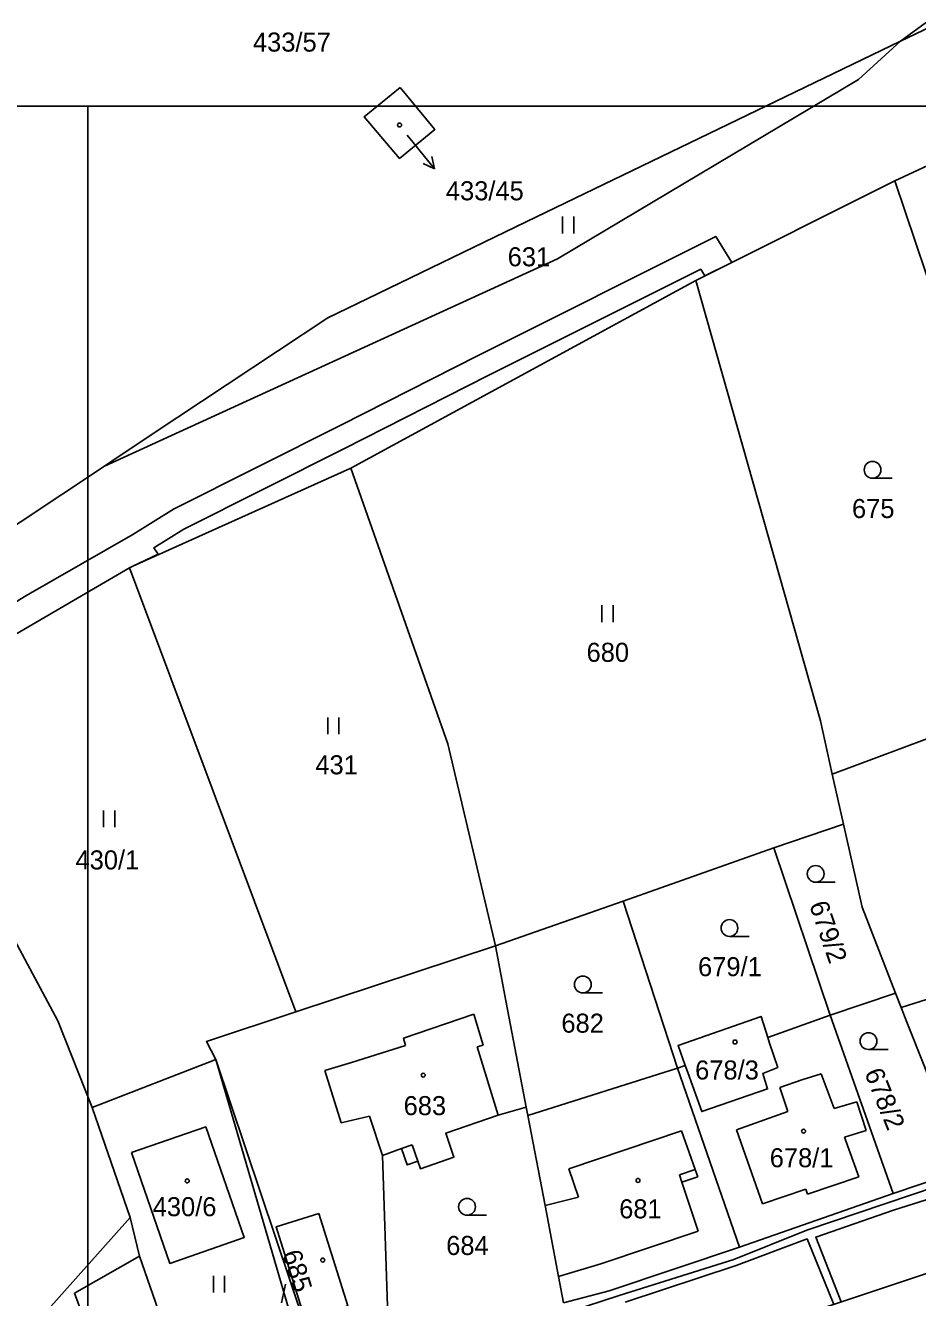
# Model space of a CAD drawing. Extents: x -869103 to -863415, y -1015889 to -1012477.
# Drawn here: x -866880.6 to -866800.9, y -1013106.3 to -1012992.8 of the extents above; entities that cross this region are included whole.
import ezdxf

# ---------------------------------------------------------------- set-up
doc = ezdxf.new("R2010")
doc.units = 0
for name, color, linetype in [('Hranice parcel', 7, 'Continuous'), ('ML1000', 7, 'Continuous'), ('Parcelní čísla', 7, 'Continuous'), ('Pop  PČ popisy', 7, 'Continuous'), ('Vnitřní kresba', 7, 'Continuous'), ('Věcná břemena k části', 7, 'Continuous'), ('Značky budov', 7, 'Continuous'), ('Značky kultur', 7, 'Continuous')]:
    doc.layers.add(name, color=color, linetype=linetype)

msp = doc.modelspace()

# ---------------------------------------------------------------- linework, layer by layer
at = {"layer": 'Hranice parcel'}
for p, q in [((-866802.97, -1013006.65), (-866777.93, -1012995.15)), ((-866802.97, -1013006.65), (-866820.74, -1013015.57)), ((-866798.02, -1013021.38), (-866802.97, -1013006.65)), ((-866820.74, -1013015.57), (-866851.52, -1013032.32)), ((-866856.42, -1013080.84), (-866871.27, -1013041.21)), ((-866808.56, -1013059.61), (-866788.59, -1013052.17)), ((-866808.56, -1013059.61), (-866807.55, -1013064.08)), ((-866807.55, -1013064.08), (-866813.75, -1013066.19)), ((-866807.55, -1013064.08), (-866805.88, -1013071.48)), ((-866813.75, -1013066.19), (-866827.22, -1013070.95)), ((-866808.73, -1013081.12), (-866813.75, -1013066.19)), ((-866838.61, -1013074.94), (-866827.22, -1013070.95)), ((-866827.22, -1013070.95), (-866822.37, -1013085.87)), ((-866805.88, -1013071.48), (-866802.89, -1013079.15)), ((-866856.42, -1013080.84), (-866838.61, -1013074.94)), ((-866802.39, -1013080.44), (-866785.13, -1013074.95)), ((-866802.89, -1013079.15), (-866808.73, -1013081.12)), ((-866802.89, -1013079.15), (-866802.39, -1013080.44)), ((-866802.39, -1013080.44), (-866801.88, -1013081.76)), ((-866808.73, -1013081.12), (-866814.3, -1013083.13)), ((-866803.12, -1013097.04), (-866808.73, -1013081.12)), ((-866874.6, -1013089.36), (-866863.58, -1013085.08)), ((-866853.2, -1013120.57), (-866863.58, -1013085.08)), ((-866852.02, -1013119.46), (-866863.58, -1013085.08)), ((-866822.37, -1013085.87), (-866835.72, -1013090.08)), ((-866821.67, -1013085.63), (-866822.37, -1013085.87)), ((-866822.37, -1013085.87), (-866816.82, -1013101.82)), ((-866874.6, -1013089.36), (-866871.23, -1013099.18)), ((-866835.86, -1013089.35), (-866835.72, -1013090.08)), ((-866803.12, -1013097.04), (-866797.11, -1013095)), ((-866816.82, -1013101.82), (-866803.12, -1013097.04)), ((-866871.23, -1013099.18), (-866878.79, -1013107.65)), ((-866809.88, -1013107.42), (-866792.49, -1013101.63))]:
    msp.add_line(p, q, dxfattribs=at)
for points in [[(-866854.13, -1012940.74), (-866833.25, -1012952.02), (-866796.4, -1012973.9), (-866794.01, -1012978.29), (-866795.62, -1012989.18), (-866802.47, -1012994.2)], [(-866802.47, -1012994.2), (-866794.26, -1012990.24), (-866793.81, -1012987.85), (-866793.64, -1012986.99), (-866793.45, -1012985.97)], [(-866873.52, -1013032.12), (-866833.08, -1013013.63), (-866806.22, -1012997.63), (-866802.47, -1012994.2)], [(-866802.47, -1012994.2), (-866834.94, -1013009.88), (-866850.93, -1013017.6), (-866853.57, -1013018.88), (-866867.05, -1013027.82), (-866872.28, -1013031.3), (-866873.52, -1013032.12)], [(-866847.12, -1012998.33), (-866850.32, -1013000.95), (-866847.17, -1013004.66), (-866844.02, -1013002.07), (-866847.12, -1012998.33)], [(-866820.74, -1013015.57), (-866809.6, -1013054.87), (-866808.56, -1013059.61)], [(-866921.96, -1013064.27), (-866905.2, -1013053.15), (-866888.59, -1013042.12), (-866873.52, -1013032.12)], [(-866851.52, -1013032.32), (-866870.98, -1013041.04), (-866871.27, -1013041.21)], [(-866838.61, -1013074.94), (-866842.86, -1013056.91), (-866851.52, -1013032.32)], [(-866871.27, -1013041.21), (-866882.13, -1013047.54), (-866892.66, -1013053.66)], [(-866892.66, -1013053.66), (-866877.69, -1013081.62), (-866874.6, -1013089.36)], [(-866838.61, -1013074.94), (-866837.65, -1013080), (-866835.86, -1013089.35)], [(-866863.58, -1013085.08), (-866864.41, -1013083.49), (-866856.42, -1013080.84)], [(-866821.67, -1013085.63), (-866822.31, -1013083.83), (-866814.9, -1013081.24), (-866814.3, -1013083.13)], [(-866801.88, -1013081.76), (-866800.32, -1013085.72), (-866799.73, -1013087.28), (-866797.11, -1013095)], [(-866814.3, -1013083.13), (-866814.14, -1013083.64), (-866813.42, -1013085.79), (-866814.76, -1013086.32), (-866814.33, -1013087.71), (-866820.2, -1013089.73), (-866821.44, -1013086.25), (-866821.67, -1013085.63)], [(-866847.94, -1013116.11), (-866848.71, -1013093.64), (-866846.99, -1013093.04), (-866846.49, -1013094.49), (-866845.55, -1013094.16), (-866845.31, -1013094.84), (-866842.32, -1013093.8), (-866843.05, -1013091.67), (-866838.38, -1013090.05), (-866835.86, -1013089.35)], [(-866835.72, -1013090.08), (-866834.19, -1013098.12), (-866832.98, -1013104.46), (-866832.54, -1013106.8)], [(-866871.1, -1013093.38), (-866864.48, -1013091.1), (-866861.03, -1013100.97), (-866867.67, -1013103.29), (-866871.1, -1013093.38)], [(-866871.23, -1013099.18), (-866870.38, -1013102.65), (-866868, -1013109.49)], [(-866854.38, -1013098.83), (-866851.8, -1013107.07), (-866855.61, -1013108.32), (-866858.19, -1013100.02), (-866854.38, -1013098.83)], [(-866832.54, -1013106.8), (-866828.47, -1013105.73), (-866816.82, -1013101.82)]]:
    msp.add_lwpolyline(points, dxfattribs=at)
at = {"layer": 'ML1000'}
for points in [[(-867500, -1013000), (-866875, -1013000), (-866875, -1013500), (-867500, -1013500)], [(-866875, -1013000), (-866250, -1013000), (-866250, -1013500), (-866875, -1013500)]]:
    msp.add_lwpolyline(points, close=True, dxfattribs=at)
at = {"layer": 'Pop  PČ popisy'}
for p, q in [((-866846.49, -1013002.59), (-866845.95, -1013003.25)), ((-866845.95, -1013003.25), (-866844.06, -1013005.58)), ((-866844.06, -1013005.58), (-866844.3, -1013004.49)), ((-866844.06, -1013005.58), (-866845.08, -1013005.12)), ((-866857.35, -1013105.13), (-866857.72, -1013106.81))]:
    msp.add_line(p, q, dxfattribs=at)
at = {"layer": 'Vnitřní kresba'}
for p, q in [((-866846.83, -1013083.18), (-866840.55, -1013081.03)), ((-866840.55, -1013081.03), (-866839.71, -1013083.8)), ((-866851.46, -1013085.34), (-866846.63, -1013083.84)), ((-866846.63, -1013083.84), (-866846.83, -1013083.18)), ((-866839.71, -1013083.8), (-866840.24, -1013083.96)), ((-866840.24, -1013083.96), (-866838.38, -1013090.05)), ((-866851.46, -1013085.34), (-866853.85, -1013086.08)), ((-866853.85, -1013086.08), (-866852.4, -1013090.73)), ((-866813.22, -1013087.59), (-866811.28, -1013086.89)), ((-866811.28, -1013086.89), (-866809.53, -1013086.35)), ((-866809.53, -1013086.35), (-866808.39, -1013089.47)), ((-866812.52, -1013089.73), (-866813.22, -1013087.59)), ((-866817.11, -1013091.36), (-866812.52, -1013089.73)), ((-866808.39, -1013089.47), (-866806.37, -1013088.85)), ((-866806.37, -1013088.85), (-866805.51, -1013091.41)), ((-866852.4, -1013090.73), (-866849.87, -1013090.15)), ((-866849.87, -1013090.15), (-866848.71, -1013093.64)), ((-866832.06, -1013094.83), (-866822, -1013091.45)), ((-866820.78, -1013094.9), (-866822, -1013091.45)), ((-866817.11, -1013091.36), (-866814.77, -1013097.96)), ((-866805.51, -1013091.41), (-866807.46, -1013092.03)), ((-866846.99, -1013093.04), (-866846.05, -1013092.71)), ((-866846.05, -1013092.71), (-866845.55, -1013094.16)), ((-866807.46, -1013092.03), (-866806.18, -1013095.55)), ((-866832.06, -1013094.83), (-866831.21, -1013097.37)), ((-866820.78, -1013094.9), (-866822.19, -1013095.37)), ((-866822.19, -1013095.37), (-866821.98, -1013096.02)), ((-866820.56, -1013095.55), (-866820.78, -1013094.9)), ((-866821.98, -1013096.02), (-866820.56, -1013095.55)), ((-866820.51, -1013100.39), (-866821.98, -1013096.02)), ((-866810.76, -1013097.1), (-866806.18, -1013095.55)), ((-866831.21, -1013097.37), (-866834.19, -1013098.12)), ((-866814.77, -1013097.96), (-866810.9, -1013096.66)), ((-866810.9, -1013096.66), (-866810.76, -1013097.1)), ((-866829.21, -1013103.31), (-866820.51, -1013100.39)), ((-866870.38, -1013102.65), (-866876.18, -1013105.95)), ((-866832.98, -1013104.46), (-866829.21, -1013103.31)), ((-866876.18, -1013105.95), (-866874.59, -1013110.27))]:
    msp.add_line(p, q, dxfattribs=at)
at = {"layer": 'Věcná břemena k části'}
for points in [[(-866882.13, -1013047.54), (-866871.27, -1013041.21), (-866870.98, -1013041.04), (-866868.73, -1013039.97), (-866869.1, -1013039.41), (-866866.42, -1013037.74), (-866852.15, -1013030.58), (-866839.27, -1013024.03), (-866820.29, -1013014.55), (-866819.91, -1013015.15), (-866817.52, -1013013.96), (-866818.95, -1013011.62), (-866840.17, -1013022.25), (-866852.41, -1013028.47), (-866867.36, -1013035.98), (-866870.99, -1013038.23), (-866880.54, -1013043.69), (-866891.66, -1013050.5)], [(-866807.74, -1013106.71), (-866810.02, -1013100.94), (-866803.08, -1013098.53), (-866796.77, -1013096.55), (-866787.18, -1013093.34), (-866767.95, -1013086.53), (-866758.12, -1013083.1), (-866756.32, -1013088.58), (-866757.09, -1013088.81), (-866756.9, -1013089.8), (-866756.32, -1013089.62), (-866718.1, -1013077.4), (-866702.55, -1013071.5)], [(-866796.9, -1013095.62), (-866810.82, -1013100.31), (-866817.34, -1013102.92), (-866827.56, -1013106.15), (-866833.57, -1013108.1)], [(-866827.05, -1013106.75), (-866817.14, -1013103.48), (-866810.8, -1013101.09), (-866808.42, -1013106.94)]]:
    msp.add_lwpolyline(points, dxfattribs=at)
at = {"layer": 'Značky budov'}
for centre in [(-866847.17, -1013001.68), (-866817.23, -1013083.52), (-866845.06, -1013086.48), (-866811.11, -1013091.48), (-866866.13, -1013095.92), (-866825.89, -1013095.88), (-866854.03, -1013102.99)]:
    msp.add_circle(centre, 0.175, dxfattribs=at)
at = {"layer": 'Značky kultur'}
for p, q in [((-866832.62, -1013011.35), (-866832.62, -1013009.85)), ((-866831.62, -1013011.35), (-866831.62, -1013009.85)), ((-866804.95, -1013033.21), (-866803.2, -1013033.21)), ((-866829.12, -1013046.04), (-866829.12, -1013044.54)), ((-866828.12, -1013046.04), (-866828.12, -1013044.54)), ((-866853.59, -1013056.05), (-866853.59, -1013054.55)), ((-866852.59, -1013056.05), (-866852.59, -1013054.55)), ((-866873.59, -1013064.35), (-866873.59, -1013062.85)), ((-866872.59, -1013064.35), (-866872.59, -1013062.85)), ((-866810.03, -1013069.27), (-866808.28, -1013069.27)), ((-866817.73, -1013074.1), (-866815.98, -1013074.1)), ((-866830.81, -1013079.14), (-866829.06, -1013079.14)), ((-866805.31, -1013084.19), (-866803.56, -1013084.19)), ((-866841.15, -1013098.98), (-866839.4, -1013098.98)), ((-866863.79, -1013105.88), (-866863.79, -1013104.38)), ((-866862.79, -1013105.88), (-866862.79, -1013104.38))]:
    msp.add_line(p, q, dxfattribs=at)
for centre in [(-866804.95, -1013032.46), (-866810.03, -1013068.52), (-866817.73, -1013073.35), (-866830.81, -1013078.39), (-866805.31, -1013083.44), (-866841.15, -1013098.23)]:
    msp.add_circle(centre, 0.75, dxfattribs=at)

# ---------------------------------------------------------------- texts
at = {"layer": 'Parcelní čísla'}
for s, p in [('433/57', (-866860.26, -1012995.13)), ('433/45', (-866843.04, -1013008.4)), ('631', (-866837.52, -1013014.29)), ('675', (-866806.79, -1013036.76)), ('680', (-866830.48, -1013049.59)), ('431', (-866854.69, -1013059.63)), ('430/1', (-866876.1, -1013068.12)), ('679/1', (-866820.53, -1013077.65)), ('682', (-866832.73, -1013082.69)), ('678/3', (-866820.79, -1013086.87)), ('683', (-866846.81, -1013090.05)), ('678/1', (-866814.13, -1013094.7)), ('430/6', (-866869.21, -1013099.07)), ('681', (-866827.57, -1013099.26)), ('684', (-866843.01, -1013102.53))]:
    msp.add_text(s, height=1.7, dxfattribs=at).set_placement(p)
for s, rotation, p in [('679/2', 289, (-866810.63, -1013071.27)), ('678/2', 292, (-866805.71, -1013086.26)), ('685', 287, (-866857.66, -1013102.37))]:
    msp.add_text(s, height=1.7, rotation=rotation, dxfattribs=at).set_placement(p)

doc.saveas('drawing.dxf')
